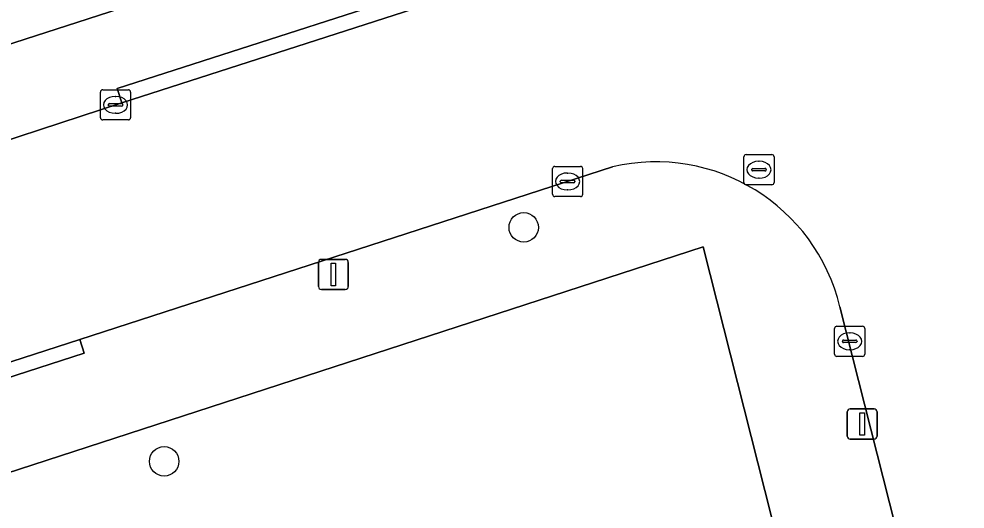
# Model space of a CAD drawing. Extents: x 161248 to 161848, y 384871 to 385383.
# Drawn here: x 161394.3 to 161425.69, y 385046.89 to 385063.14 of the extents above; entities that cross this region are included whole.
import ezdxf

# ---------------------------------------------------------------- set-up
doc = ezdxf.new("R2010")
doc.units = 0
for name, color, linetype in [('IMGEO_Boom', 7, 'Continuous'), ('IMGEO_Brandkraan', 7, 'Continuous'), ('IMGEO_Erf', 7, 'Continuous'), ('IMGEO_Kolk', 7, 'Continuous'), ('IMGEO_Lichtmast', 7, 'Continuous'), ('IMGEO_Rijbaan_lokaal_open', 7, 'Continuous'), ('IMGEO_Voetpad_open', 7, 'Continuous')]:
    doc.layers.add(name, color=color, linetype=linetype)

msp = doc.modelspace()

# ---------------------------------------------------------------- linework, layer by layer
at = {"layer": 'IMGEO_Boom'}
for centre in [(161411.048, 385056.229), (161399.117, 385048.47)]:
    msp.add_circle(centre, 0.489, dxfattribs=at)
at = {"layer": 'IMGEO_Brandkraan'}
for p, q in [((161418.352, 385057.717), (161418.352, 385058.569)), ((161418.427, 385058.643), (161419.279, 385058.643)), ((161418.84, 385058.423), (161418.865, 385058.423)), ((161419.353, 385058.569), (161419.353, 385057.717)), ((161418.611, 385058.137), (161418.611, 385058.149)), ((161419.049, 385058.1), (161418.651, 385058.1)), ((161418.654, 385058.186), (161419.052, 385058.186)), ((161419.095, 385058.149), (161419.095, 385058.137)), ((161418.863, 385057.863), (161418.838, 385057.863)), ((161419.279, 385057.643), (161418.427, 385057.643))]:
    msp.add_line(p, q, dxfattribs=at)
for points in [[(161418.352, 385057.717), (161418.352, 385058.569)], [(161418.427, 385058.643), (161419.279, 385058.643)], [(161419.353, 385058.569), (161419.353, 385057.717)], [(161419.279, 385057.643), (161418.427, 385057.643)]]:
    msp.add_lwpolyline(points, dxfattribs=at)
for centre, radius, start, end in [((161418.429, 385058.567), 0.0765, 91.552, 178.448), ((161418.429, 385058.567), 0.0765, 91.552, 178.448), ((161419.277, 385058.567), 0.0765, 1.552, 88.448), ((161419.277, 385058.567), 0.0765, 1.552, 88.448), ((161418.651, 385058.146), 0.0403, 85.8775, 175.7526), ((161418.648, 385058.136), 0.0366, 178.938, 274.7102), ((161419.052, 385058.143), 0.043, 264.8664, 352.4533), ((161419.056, 385058.148), 0.0386, 1.7309, 96.639), ((161418.429, 385057.719), 0.0765, 181.552, 268.448), ((161418.429, 385057.719), 0.0765, 181.552, 268.448), ((161419.277, 385057.719), 0.0765, 271.552, 358.448), ((161419.277, 385057.719), 0.0765, 271.552, 358.448)]:
    msp.add_arc(centre, radius, start, end, dxfattribs=at)
for centre, major_axis, ratio, start_param, end_param in [((161418.839, 385058.143), (-0.387, 0.002), 0.722429, 4.712389, 7.853982), ((161418.864, 385058.143), (-0.39, 0.002), 0.717154, 1.570796, 4.712389)]:
    msp.add_ellipse(centre, major_axis=major_axis, ratio=ratio, start_param=start_param, end_param=end_param, dxfattribs=at)
at = {"layer": 'IMGEO_Erf'}
msp.add_lwpolyline([(161357.211, 385050.442), (161400.77, 385064.501), (161399.84, 385073.078), (161396.909, 385072.725), (161397.105, 385070.988), (161396.756, 385071.044), (161395.185, 385070.855), (161395.445, 385069.768), (161391.989, 385069.316)], dxfattribs=at)
msp.add_lwpolyline([(161417, 385055.584), (161373.417, 385041.421), (161374.342, 385036.357), (161375.419, 385030.464), (161376.296, 385025.659), (161377.093, 385021.299), (161377.39, 385019.671), (161380.984, 385000), (161381.538, 384996.968), (161428.963, 385005.723), (161422.894, 385029.848), (161421.184, 385036.607), (161421.765, 385036.754)], close=True, dxfattribs=at)
at = {"layer": 'IMGEO_Kolk'}
for p, q in [((161397.002, 385059.867), (161397.002, 385060.719)), ((161397.077, 385060.793), (161397.929, 385060.793)), ((161398.003, 385060.719), (161398.003, 385059.867)), ((161397.261, 385060.287), (161397.261, 385060.299)), ((161397.304, 385060.336), (161397.702, 385060.336)), ((161397.49, 385060.573), (161397.515, 385060.573)), ((161397.745, 385060.299), (161397.745, 385060.287)), ((161397.699, 385060.25), (161397.301, 385060.25)), ((161397.513, 385060.013), (161397.488, 385060.013)), ((161397.929, 385059.793), (161397.077, 385059.793)), ((161412.002, 385057.326), (161412.002, 385058.178)), ((161412.077, 385058.252), (161412.929, 385058.252)), ((161413.003, 385058.178), (161413.003, 385057.326)), ((161412.304, 385057.795), (161412.702, 385057.795)), ((161412.49, 385058.032), (161412.515, 385058.032)), ((161412.261, 385057.746), (161412.261, 385057.758)), ((161412.699, 385057.709), (161412.301, 385057.709)), ((161412.513, 385057.472), (161412.488, 385057.472)), ((161412.745, 385057.758), (161412.745, 385057.746)), ((161412.929, 385057.252), (161412.077, 385057.252)), ((161421.364, 385052.025), (161421.364, 385052.877)), ((161421.439, 385052.951), (161422.291, 385052.951)), ((161422.365, 385052.877), (161422.365, 385052.025)), ((161421.623, 385052.445), (161421.623, 385052.457)), ((161421.666, 385052.494), (161422.064, 385052.494)), ((161421.852, 385052.731), (161421.877, 385052.731)), ((161422.107, 385052.457), (161422.107, 385052.445)), ((161422.061, 385052.408), (161421.663, 385052.408)), ((161421.875, 385052.171), (161421.85, 385052.171)), ((161422.291, 385051.951), (161421.439, 385051.951))]:
    msp.add_line(p, q, dxfattribs=at)
for points in [[(161397.002, 385059.867), (161397.002, 385060.719)], [(161397.077, 385060.793), (161397.929, 385060.793)], [(161398.003, 385060.719), (161398.003, 385059.867)], [(161397.929, 385059.793), (161397.077, 385059.793)], [(161412.002, 385057.326), (161412.002, 385058.178)], [(161412.077, 385058.252), (161412.929, 385058.252)], [(161413.003, 385058.178), (161413.003, 385057.326)], [(161412.929, 385057.252), (161412.077, 385057.252)], [(161421.364, 385052.025), (161421.364, 385052.877)], [(161421.439, 385052.951), (161422.291, 385052.951)], [(161422.365, 385052.877), (161422.365, 385052.025)], [(161422.291, 385051.951), (161421.439, 385051.951)]]:
    msp.add_lwpolyline(points, dxfattribs=at)
for centre, radius, start, end in [((161397.079, 385060.717), 0.0765, 91.552, 178.448), ((161397.079, 385060.717), 0.0765, 91.552, 178.448), ((161397.927, 385060.717), 0.0765, 1.552, 88.448), ((161397.927, 385060.717), 0.0765, 1.552, 88.448), ((161397.301, 385060.296), 0.0403, 85.8775, 175.7526), ((161397.298, 385060.286), 0.0366, 178.938, 274.7102), ((161397.702, 385060.293), 0.043, 264.8664, 352.4533), ((161397.706, 385060.298), 0.0386, 1.7309, 96.639), ((161397.079, 385059.869), 0.0765, 181.552, 268.448), ((161397.079, 385059.869), 0.0765, 181.552, 268.448), ((161397.927, 385059.869), 0.0765, 271.552, 358.448), ((161397.927, 385059.869), 0.0765, 271.552, 358.448), ((161412.079, 385058.176), 0.0765, 91.552, 178.448), ((161412.079, 385058.176), 0.0765, 91.552, 178.448), ((161412.927, 385058.176), 0.0765, 1.552, 88.448), ((161412.927, 385058.176), 0.0765, 1.552, 88.448), ((161412.301, 385057.755), 0.0403, 85.8775, 175.7526), ((161412.706, 385057.757), 0.0386, 1.7309, 96.639), ((161412.298, 385057.745), 0.0366, 178.938, 274.7102), ((161412.702, 385057.752), 0.043, 264.8664, 352.4533), ((161412.079, 385057.328), 0.0765, 181.552, 268.448), ((161412.079, 385057.328), 0.0765, 181.552, 268.448), ((161412.927, 385057.328), 0.0765, 271.552, 358.448), ((161412.927, 385057.328), 0.0765, 271.552, 358.448), ((161421.441, 385052.875), 0.0765, 91.552, 178.448), ((161421.441, 385052.875), 0.0765, 91.552, 178.448), ((161422.289, 385052.875), 0.0765, 1.552, 88.448), ((161422.289, 385052.875), 0.0765, 1.552, 88.448), ((161421.663, 385052.454), 0.0403, 85.8775, 175.7526), ((161421.66, 385052.444), 0.0366, 178.938, 274.7102), ((161422.064, 385052.451), 0.043, 264.8664, 352.4533), ((161422.068, 385052.456), 0.0386, 1.7309, 96.639), ((161421.441, 385052.027), 0.0765, 181.552, 268.448), ((161421.441, 385052.027), 0.0765, 181.552, 268.448), ((161422.289, 385052.027), 0.0765, 271.552, 358.448), ((161422.289, 385052.027), 0.0765, 271.552, 358.448)]:
    msp.add_arc(centre, radius, start, end, dxfattribs=at)
for centre, major_axis, ratio, start_param, end_param in [((161397.489, 385060.293), (-0.387, 0.002), 0.722429, 4.712389, 7.853982), ((161397.514, 385060.293), (-0.39, 0.002), 0.717154, 1.570796, 4.712389), ((161412.489, 385057.752), (-0.387, 0.002), 0.722429, 4.712389, 7.853982), ((161412.514, 385057.752), (-0.39, 0.002), 0.717154, 1.570796, 4.712389), ((161421.851, 385052.451), (-0.387, 0.002), 0.722429, 4.712389, 7.853982), ((161421.876, 385052.451), (-0.39, 0.002), 0.717154, 1.570796, 4.712389)]:
    msp.add_ellipse(centre, major_axis=major_axis, ratio=ratio, start_param=start_param, end_param=end_param, dxfattribs=at)
at = {"layer": 'IMGEO_Lichtmast'}
for p, q in [((161404.235, 385054.269), (161404.235, 385055.069)), ((161404.235, 385055.069), (161404.235, 385054.269)), ((161404.335, 385055.169), (161405.125, 385055.169)), ((161405.125, 385055.169), (161404.335, 385055.169)), ((161405.225, 385055.069), (161405.225, 385054.269)), ((161405.225, 385054.269), (161405.225, 385055.069)), ((161405.125, 385054.169), (161404.335, 385054.169)), ((161404.335, 385054.169), (161405.125, 385054.169)), ((161421.781, 385049.308), (161421.781, 385050.108)), ((161421.781, 385050.108), (161421.781, 385049.308)), ((161421.881, 385050.208), (161422.671, 385050.208)), ((161422.671, 385050.208), (161421.881, 385050.208)), ((161422.771, 385050.108), (161422.771, 385049.308)), ((161422.771, 385049.308), (161422.771, 385050.108)), ((161422.671, 385049.208), (161421.881, 385049.208)), ((161421.881, 385049.208), (161422.671, 385049.208))]:
    msp.add_line(p, q, dxfattribs=at)
for points in [[(161404.655, 385055.044), (161404.805, 385055.044), (161404.805, 385054.294), (161404.655, 385054.294), (161404.655, 385055.044)], [(161422.201, 385050.083), (161422.351, 385050.083), (161422.351, 385049.333), (161422.201, 385049.333), (161422.201, 385050.083)]]:
    msp.add_lwpolyline(points, dxfattribs=at)
for centre, start, end in [((161404.335, 385055.069), 90, 180), ((161404.335, 385055.069), 90, 180), ((161405.125, 385055.069), 0, 90), ((161405.125, 385055.069), 360, 90), ((161404.335, 385054.269), 180, 270), ((161404.335, 385054.269), 180, 270), ((161405.125, 385054.269), 270, 0), ((161405.125, 385054.269), 270, 0), ((161421.881, 385050.108), 90, 180), ((161421.881, 385050.108), 90, 180), ((161422.671, 385050.108), 0, 90), ((161422.671, 385050.108), 360, 90), ((161421.881, 385049.308), 180, 270), ((161421.881, 385049.308), 180, 270), ((161422.671, 385049.308), 270, 0), ((161422.671, 385049.308), 270, 0)]:
    msp.add_arc(centre, 0.1, start, end, dxfattribs=at)
at = {"layer": 'IMGEO_Rijbaan_lokaal_open'}
for points in [[(161469.526, 385083.633), (161460.453, 385080.682), (161440.926, 385074.344), (161430.157, 385070.87), (161417.274, 385066.689), (161410.636, 385064.527), (161397.711, 385060.359), (161391.558, 385058.354), (161387.979, 385057.181), (161382.273, 385055.346), (161378.684, 385054.165), (161378.461, 385054.101), (161373.432, 385052.501), (161369.85, 385051.335), (161364.64, 385049.653), (161361.05, 385048.512), (161359.276, 385047.937), (161358.951, 385047.777), (161358.438, 385047.57), (161357.909, 385047.41), (161338.624, 385041.3)], [(161357.402, 385039.915), (161392.542, 385051.29), (161396.313, 385052.511), (161413.996, 385058.235)], [(161421.537, 385053.595), (161423.592, 385045.476), (161423.869, 385044.38), (161424.058, 385043.921), (161424.959, 385042.314), (161425.524, 385041.489), (161426.15, 385040.699), (161426.863, 385039.954)]]:
    msp.add_lwpolyline(points, dxfattribs=at)
msp.add_arc((161415.438, 385052.13), 6.273, 13.5032, 103.2886, dxfattribs=at)
at = {"layer": 'IMGEO_Voetpad_open'}
for points in [[(161428.151, 385075.476), (161425.628, 385073.461), (161425.618, 385073.389), (161425.591, 385073.261), (161425.553, 385073.136), (161425.504, 385073.014), (161425.444, 385072.898), (161425.375, 385072.787), (161425.295, 385072.683), (161425.206, 385072.586), (161425.11, 385072.498), (161425.005, 385072.419), (161424.894, 385072.349), (161424.778, 385072.29), (161424.656, 385072.241), (161409.372, 385067.287), (161406.487, 385066.347), (161402.239, 385064.962), (161400.77, 385064.501), (161357.211, 385050.442)], [(161391.558, 385058.354), (161397.711, 385060.359), (161397.558, 385060.834), (161410.483, 385065.002), (161410.636, 385064.527), (161417.274, 385066.689)], [(161413.996, 385058.235), (161396.313, 385052.511), (161396.46, 385052.054), (161392.688, 385050.838), (161392.542, 385051.29), (161357.402, 385039.915), (161358.178, 385036.469), (161373.417, 385041.421), (161417, 385055.584), (161421.765, 385036.754), (161423.476, 385029.994), (161425.757, 385030.732), (161488.637, 385051.077)], [(161422.698, 385044.173), (161422.451, 385045.179), (161423.592, 385045.476), (161421.537, 385053.595)]]:
    msp.add_lwpolyline(points, dxfattribs=at)
for points in [[(161410.636, 385064.527), (161410.483, 385065.002), (161397.558, 385060.834), (161397.711, 385060.359)], [(161392.542, 385051.29), (161392.688, 385050.838), (161396.46, 385052.054), (161396.313, 385052.511)]]:
    msp.add_lwpolyline(points, close=True, dxfattribs=at)
msp.add_arc((161415.438, 385052.13), 6.273, 13.5032, 103.2886, dxfattribs=at)

doc.saveas('drawing.dxf')
